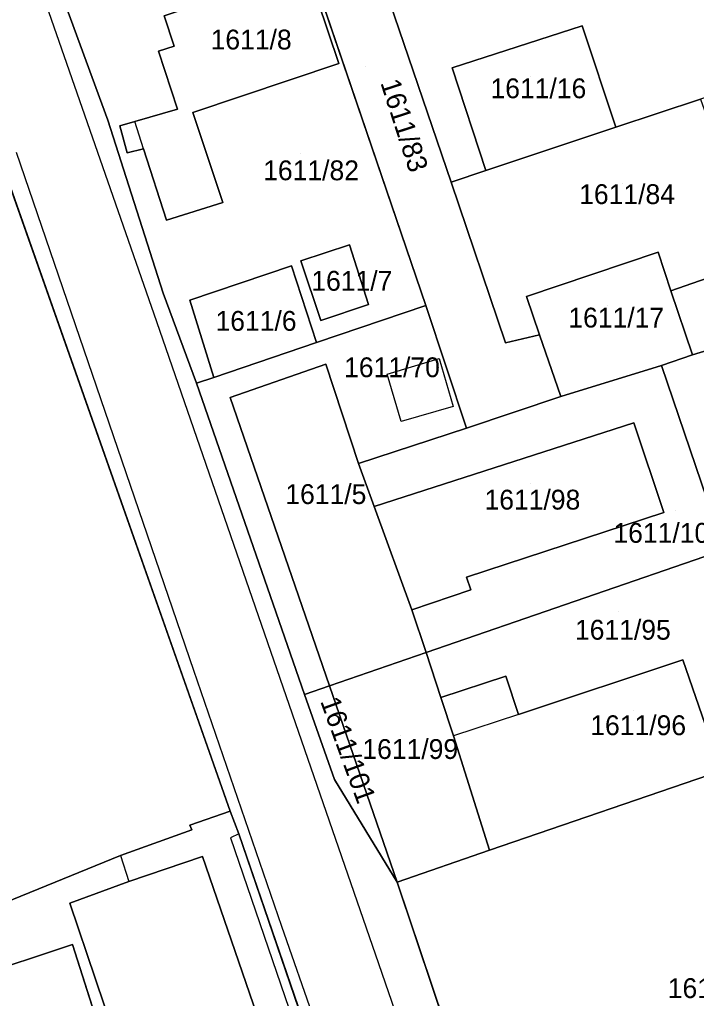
# Model space of a CAD drawing. Extents: x -263943 to -261149, y -1236934 to -1230686.
# Drawn here: x -262456.6 to -262388.3, y -1236424.4 to -1236325.7 of the extents above; entities that cross this region are included whole.
import ezdxf

# ---------------------------------------------------------------- set-up
doc = ezdxf.new("R2010")
doc.units = 0
for name, color, linetype in [('body_kn', 7, 'Continuous'), ('kladpar_druhypozemkov', 7, 'Continuous'), ('kladpar_hranice', 7, 'Continuous'), ('kladpar_parcelnecisla', 7, 'Continuous'), ('kladpar_plochy', 7, 'Continuous'), ('zappar_hrandruhpozemk', 7, 'Continuous')]:
    doc.layers.add(name, color=color, linetype=linetype)

msp = doc.modelspace()

# ---------------------------------------------------------------- linework, layer by layer
at = {"layer": 'body_kn'}
for p, q in [((-262399.84, -1236326.37), (-262399.84, -1236326.37)), ((-262442.61, -1236328.92), (-262442.61, -1236328.92)), ((-262441, -1236328.41), (-262441, -1236328.41)), ((-262424.4, -1236330.14), (-262424.4, -1236330.14)), ((-262412.97, -1236330.58), (-262412.97, -1236330.58)), ((-262412.97, -1236330.58), (-262412.97, -1236330.58)), ((-262440.67, -1236334.77), (-262440.67, -1236334.77)), ((-262447.7, -1236335.86), (-262447.7, -1236335.86)), ((-262444.99, -1236336.01), (-262444.99, -1236336.01)), ((-262439.14, -1236335.11), (-262439.14, -1236335.11)), ((-262446.51, -1236336.45), (-262446.51, -1236336.45)), ((-262396.45, -1236336.59), (-262396.45, -1236336.59)), ((-262396.45, -1236336.59), (-262396.45, -1236336.59)), ((-262444.1, -1236338.76), (-262444.1, -1236338.76)), ((-262444.1, -1236338.76), (-262444.1, -1236338.76)), ((-262445.75, -1236339.17), (-262445.75, -1236339.17)), ((-262409.56, -1236340.94), (-262409.56, -1236340.94)), ((-262413.07, -1236342.11), (-262413.07, -1236342.11)), ((-262436.11, -1236344.18), (-262436.11, -1236344.18)), ((-262436.11, -1236344.18), (-262436.11, -1236344.18)), ((-262441.78, -1236345.95), (-262441.78, -1236345.95)), ((-262423.33, -1236348.45), (-262423.33, -1236348.45)), ((-262392.17, -1236349.18), (-262392.17, -1236349.18)), ((-262429.17, -1236350.55), (-262429.17, -1236350.55)), ((-262428.24, -1236350.05), (-262428.24, -1236350.05)), ((-262428.24, -1236350.05), (-262428.24, -1236350.05)), ((-262442.13, -1236353.33), (-262442.13, -1236353.33)), ((-262405.47, -1236353.65), (-262405.47, -1236353.65)), ((-262390.9, -1236353.08), (-262390.9, -1236353.08)), ((-262390.9, -1236353.08), (-262390.9, -1236353.08)), ((-262439.42, -1236354.01), (-262439.42, -1236354.01)), ((-262439.42, -1236354.01), (-262439.42, -1236354.01)), ((-262421.39, -1236354.47), (-262421.39, -1236354.47)), ((-262415.63, -1236354.56), (-262415.63, -1236354.56)), ((-262442.77, -1236356.2), (-262442.77, -1236356.2)), ((-262426.22, -1236356.07), (-262426.22, -1236356.07)), ((-262404.15, -1236357.51), (-262404.15, -1236357.51)), ((-262426.66, -1236358.3), (-262426.66, -1236358.3)), ((-262407.59, -1236358.31), (-262407.59, -1236358.31)), ((-262388.71, -1236359.53), (-262388.71, -1236359.53)), ((-262425.71, -1236360.48), (-262425.71, -1236360.48)), ((-262425.71, -1236360.48), (-262425.71, -1236360.48)), ((-262414.28, -1236359.9), (-262414.28, -1236359.9)), ((-262391.84, -1236360.62), (-262391.84, -1236360.62)), ((-262391.84, -1236360.62), (-262391.84, -1236360.62)), ((-262419.53, -1236361.5), (-262419.53, -1236361.5)), ((-262419.53, -1236361.5), (-262419.53, -1236361.5)), ((-262438.76, -1236362.4), (-262438.76, -1236362.4)), ((-262437.01, -1236361.81), (-262437.01, -1236361.81)), ((-262435.37, -1236363.85), (-262435.37, -1236363.85)), ((-262402.01, -1236363.74), (-262402.01, -1236363.74)), ((-262402.01, -1236363.74), (-262402.01, -1236363.74)), ((-262412.85, -1236364.74), (-262412.85, -1236364.74)), ((-262418.1, -1236366.25), (-262418.1, -1236366.25)), ((-262394.64, -1236366.38), (-262394.64, -1236366.38)), ((-262411.5, -1236366.94), (-262411.5, -1236366.94)), ((-262422.42, -1236370.48), (-262422.42, -1236370.48)), ((-262420.83, -1236374.84), (-262420.83, -1236374.84)), ((-262391.61, -1236375.45), (-262391.61, -1236375.45)), ((-262411.52, -1236381.94), (-262411.52, -1236381.94)), ((-262411.09, -1236383.22), (-262411.09, -1236383.22)), ((-262411.09, -1236383.22), (-262411.09, -1236383.22)), ((-262417.02, -1236385.24), (-262417.02, -1236385.24)), ((-262415.59, -1236389.55), (-262415.59, -1236389.55)), ((-262415.59, -1236389.55), (-262415.59, -1236389.55)), ((-262389.68, -1236390.29), (-262389.68, -1236390.29)), ((-262389.68, -1236390.29), (-262389.68, -1236390.29)), ((-262439.06, -1236391.35), (-262439.06, -1236391.35)), ((-262407.55, -1236391.95), (-262407.55, -1236391.95)), ((-262425.34, -1236392.91), (-262425.34, -1236392.91)), ((-262425.34, -1236392.91), (-262425.34, -1236392.91)), ((-262427.87, -1236393.78), (-262427.87, -1236393.78)), ((-262414.09, -1236394.09), (-262414.09, -1236394.09)), ((-262406.25, -1236395.79), (-262406.25, -1236395.79)), ((-262406.25, -1236395.79), (-262406.25, -1236395.79)), ((-262412.81, -1236397.96), (-262412.81, -1236397.96)), ((-262424.84, -1236402.35), (-262424.84, -1236402.35)), ((-262435.35, -1236405.56), (-262435.35, -1236405.56)), ((-262439.44, -1236406.95), (-262439.44, -1236406.95)), ((-262439.44, -1236406.95), (-262439.44, -1236406.95)), ((-262439.23, -1236407.43), (-262439.23, -1236407.43)), ((-262434.5, -1236407.84), (-262434.5, -1236407.84)), ((-262434.5, -1236407.84), (-262434.5, -1236407.84)), ((-262435.34, -1236408.26), (-262435.34, -1236408.26)), ((-262446.44, -1236410.02), (-262446.44, -1236410.02)), ((-262446.44, -1236410.02), (-262446.44, -1236410.02)), ((-262409.18, -1236409.49), (-262409.18, -1236409.49)), ((-262409.18, -1236409.49), (-262409.18, -1236409.49)), ((-262438.14, -1236410.12), (-262438.14, -1236410.12)), ((-262445.6, -1236412.65), (-262445.6, -1236412.65)), ((-262418.5, -1236412.7), (-262418.5, -1236412.7)), ((-262451.53, -1236414.84), (-262451.53, -1236414.84)), ((-262430.17, -1236417.15), (-262430.17, -1236417.15)), ((-262451.28, -1236419), (-262451.28, -1236419)), ((-262420.36, -1236420.94), (-262420.36, -1236420.94))]:
    msp.add_line(p, q, dxfattribs=at)
at = {"layer": 'kladpar_druhypozemkov'}
for p, q in [((-262433.78, -1236326.85), (-262433.78, -1236326.85)), ((-262421.68, -1236330.43), (-262421.68, -1236330.43)), ((-262405.04, -1236331.47), (-262405.04, -1236331.47)), ((-262428.28, -1236339.23), (-262428.28, -1236339.23)), ((-262395.78, -1236342.23), (-262395.78, -1236342.23)), ((-262424.48, -1236351.13), (-262424.48, -1236351.13)), ((-262397.32, -1236354.56), (-262397.32, -1236354.56)), ((-262433.07, -1236355.16), (-262433.07, -1236355.16)), ((-262420.12, -1236359.78), (-262420.12, -1236359.78)), ((-262426.27, -1236372.27), (-262426.27, -1236372.27)), ((-262405.09, -1236372.49), (-262405.09, -1236372.49)), ((-262390.39, -1236375.19), (-262390.39, -1236375.19)), ((-262396.13, -1236385.41), (-262396.13, -1236385.41)), ((-262394.69, -1236395.39), (-262394.69, -1236395.39)), ((-262418.19, -1236397.89), (-262418.19, -1236397.89)), ((-262423.24, -1236404.64), (-262423.24, -1236404.64))]:
    msp.add_line(p, q, dxfattribs=at)
at = {"layer": 'kladpar_hranice'}
msp.add_line((-262429.17, -1236350.55), (-262439.42, -1236354.01), dxfattribs=at)
for points in [[(-262402.01, -1236363.74), (-262411.5, -1236366.94), (-262415.63, -1236354.56), (-262430.31, -1236311.48), (-262424.6, -1236308.15), (-262419.77, -1236322.48), (-262413.07, -1236342.11), (-262407.59, -1236358.31), (-262404.15, -1236357.51), (-262402.01, -1236363.74)], [(-262396.45, -1236336.59), (-262399.84, -1236326.37), (-262412.97, -1236330.58), (-262409.56, -1236340.94), (-262413.07, -1236342.11), (-262419.77, -1236322.48), (-262378.43, -1236308.5), (-262371.33, -1236328.21), (-262387.91, -1236333.76), (-262396.45, -1236336.59)], [(-262439.42, -1236354.01), (-262437.01, -1236361.81), (-262438.76, -1236362.4), (-262442.13, -1236353.33), (-262447.7, -1236335.86), (-262452.08, -1236323.98), (-262430.31, -1236311.48), (-262415.63, -1236354.56), (-262426.66, -1236358.3), (-262429.17, -1236350.55)], [(-262454.83, -1236316.68), (-262454.28, -1236318.22), (-262452.08, -1236323.98), (-262447.7, -1236335.86), (-262442.13, -1236353.33), (-262438.76, -1236362.4), (-262427.87, -1236393.78), (-262424.84, -1236402.35), (-262418.5, -1236412.7), (-262405.76, -1236450.69)], [(-262436.11, -1236344.18), (-262441.78, -1236345.95), (-262444.1, -1236338.76), (-262445.75, -1236339.17), (-262446.51, -1236336.45), (-262444.99, -1236336.01), (-262440.67, -1236334.77), (-262442.61, -1236328.92), (-262441, -1236328.41), (-262442.01, -1236325.36), (-262427.61, -1236320.55), (-262424.4, -1236330.14), (-262439.14, -1236335.11), (-262436.11, -1236344.18)], [(-262441, -1236328.41), (-262442.61, -1236328.92), (-262440.67, -1236334.77), (-262444.99, -1236336.01), (-262446.51, -1236336.45), (-262445.75, -1236339.17), (-262444.1, -1236338.76), (-262441.78, -1236345.95), (-262436.11, -1236344.18), (-262439.14, -1236335.11), (-262424.4, -1236330.14), (-262427.61, -1236320.55), (-262442.01, -1236325.36), (-262441, -1236328.41)], [(-262341.98, -1236672.96), (-262349.34, -1236654.64), (-262353.07, -1236647.77), (-262360.34, -1236625.47), (-262370.9, -1236594.25), (-262387.46, -1236545.56), (-262388.05, -1236543.86), (-262389.82, -1236538.6), (-262392.01, -1236532.49), (-262400.95, -1236505.35), (-262434.5, -1236407.84), (-262435.35, -1236405.56), (-262462.86, -1236327.63), (-262464.77, -1236321.95), (-262464.87, -1236321.66)], [(-262412.97, -1236330.58), (-262399.84, -1236326.37), (-262396.45, -1236336.59), (-262409.56, -1236340.94), (-262412.97, -1236330.58)], [(-262439.44, -1236406.95), (-262439.23, -1236407.43), (-262446.44, -1236410.02), (-262475.57, -1236421.89), (-262480.29, -1236423.49), (-262490.28, -1236426.99), (-262492.85, -1236419.34), (-262511.32, -1236425.56), (-262524.93, -1236430.33), (-262532.54, -1236407.27), (-262548.71, -1236363.28), (-262550.14, -1236359.4), (-262555.32, -1236345.3), (-262554.29, -1236344.93), (-262542.14, -1236340.6), (-262525.69, -1236344.2), (-262507.15, -1236343.94), (-262497.64, -1236340.57), (-262462.86, -1236327.63), (-262435.35, -1236405.56), (-262439.44, -1236406.95)], [(-262390.9, -1236353.08), (-262392.17, -1236349.18), (-262405.47, -1236353.65), (-262404.15, -1236357.51), (-262407.59, -1236358.31), (-262413.07, -1236342.11), (-262409.56, -1236340.94), (-262396.45, -1236336.59), (-262387.91, -1236333.76), (-262382.1, -1236350.02), (-262390.9, -1236353.08)], [(-262382.27, -1236357.59), (-262388.71, -1236359.53), (-262390.9, -1236353.08), (-262382.1, -1236350.02), (-262365.23, -1236344.14), (-262350.05, -1236338.88), (-262349.03, -1236345.38), (-262382.27, -1236357.59)], [(-262368.97, -1236355.66), (-262386, -1236361.57), (-262380.77, -1236375.14), (-262363.99, -1236369.23), (-262380.71, -1236394.04), (-262385.52, -1236379.19), (-262391.84, -1236360.62), (-262388.71, -1236359.53), (-262382.27, -1236357.59), (-262349.03, -1236345.38), (-262348.98, -1236345.78), (-262363.99, -1236369.23), (-262368.97, -1236355.66)], [(-262428.24, -1236350.05), (-262423.33, -1236348.45), (-262421.39, -1236354.47), (-262426.22, -1236356.07), (-262428.24, -1236350.05)], [(-262423.33, -1236348.45), (-262428.24, -1236350.05), (-262426.22, -1236356.07), (-262421.39, -1236354.47), (-262423.33, -1236348.45)], [(-262391.84, -1236360.62), (-262402.01, -1236363.74), (-262404.15, -1236357.51), (-262405.47, -1236353.65), (-262392.17, -1236349.18), (-262390.9, -1236353.08), (-262388.71, -1236359.53), (-262391.84, -1236360.62)], [(-262439.42, -1236354.01), (-262429.17, -1236350.55), (-262426.66, -1236358.3), (-262437.01, -1236361.81), (-262439.42, -1236354.01)], [(-262425.71, -1236360.48), (-262435.37, -1236363.85), (-262425.34, -1236392.91), (-262427.87, -1236393.78), (-262438.76, -1236362.4), (-262437.01, -1236361.81), (-262426.66, -1236358.3), (-262415.63, -1236354.56), (-262411.5, -1236366.94), (-262422.42, -1236370.48), (-262425.71, -1236360.48)], [(-262415.59, -1236389.55), (-262425.34, -1236392.91), (-262435.37, -1236363.85), (-262425.71, -1236360.48), (-262422.42, -1236370.48), (-262420.83, -1236374.84), (-262417.02, -1236385.24), (-262415.59, -1236389.55)], [(-262415.59, -1236389.55), (-262417.02, -1236385.24), (-262411.09, -1236383.22), (-262411.52, -1236381.94), (-262391.61, -1236375.45), (-262394.64, -1236366.38), (-262420.83, -1236374.84), (-262422.42, -1236370.48), (-262411.5, -1236366.94), (-262402.01, -1236363.74), (-262391.84, -1236360.62), (-262385.52, -1236379.19), (-262415.59, -1236389.55)], [(-262411.09, -1236383.22), (-262417.02, -1236385.24), (-262420.83, -1236374.84), (-262394.64, -1236366.38), (-262391.61, -1236375.45), (-262411.52, -1236381.94), (-262411.09, -1236383.22)], [(-262405.76, -1236450.69), (-262418.5, -1236412.7), (-262409.18, -1236409.49), (-262385.8, -1236401.48), (-262380.71, -1236394.04), (-262363.99, -1236369.23)], [(-262389.68, -1236390.29), (-262406.25, -1236395.79), (-262407.55, -1236391.95), (-262414.09, -1236394.09), (-262415.59, -1236389.55), (-262385.52, -1236379.19), (-262380.71, -1236394.04), (-262385.8, -1236401.48), (-262389.68, -1236390.29)], [(-262409.18, -1236409.49), (-262418.5, -1236412.7), (-262425.34, -1236392.91), (-262415.59, -1236389.55), (-262414.09, -1236394.09), (-262412.81, -1236397.96), (-262409.18, -1236409.49)], [(-262385.8, -1236401.48), (-262409.18, -1236409.49), (-262412.81, -1236397.96), (-262414.09, -1236394.09), (-262407.55, -1236391.95), (-262406.25, -1236395.79), (-262389.68, -1236390.29), (-262385.8, -1236401.48)], [(-262425.34, -1236392.91), (-262418.5, -1236412.7), (-262424.84, -1236402.35), (-262427.87, -1236393.78), (-262425.34, -1236392.91)], [(-262480.29, -1236423.49), (-262475.57, -1236421.89), (-262446.44, -1236410.02), (-262439.23, -1236407.43), (-262439.44, -1236406.95), (-262435.35, -1236405.56), (-262434.5, -1236407.84), (-262400.95, -1236505.35)], [(-262440.9, -1236446.14), (-262457.33, -1236451.28), (-262460.03, -1236443.39), (-262458.25, -1236442.71), (-262459.52, -1236438.98), (-262456.39, -1236437.92), (-262457.48, -1236434.24), (-262461.44, -1236422.37), (-262451.28, -1236419), (-262447.49, -1236430.81), (-262446.3, -1236434.51), (-262445.12, -1236438.33), (-262443.77, -1236437.82), (-262451.53, -1236414.84), (-262445.6, -1236412.65), (-262438.14, -1236410.12), (-262404.93, -1236506.69), (-262418.55, -1236511.27), (-262420.08, -1236506.81), (-262440.9, -1236446.14)], [(-262404.93, -1236506.69), (-262438.14, -1236410.12), (-262445.6, -1236412.65), (-262451.53, -1236414.84), (-262443.77, -1236437.82)], [(-262447.49, -1236430.81), (-262451.28, -1236419), (-262461.44, -1236422.37), (-262457.48, -1236434.24)]]:
    msp.add_lwpolyline(points, dxfattribs=at)
at = {"layer": 'kladpar_plochy'}
for p, q in [((-262430.31, -1236311.48), (-262415.63, -1236354.56)), ((-262424.4, -1236330.14), (-262427.61, -1236320.55)), ((-262447.7, -1236335.86), (-262452.08, -1236323.98)), ((-262452.08, -1236323.98), (-262447.7, -1236335.86)), ((-262442.01, -1236325.36), (-262441, -1236328.41)), ((-262435.35, -1236405.56), (-262462.86, -1236327.63)), ((-262441, -1236328.41), (-262442.61, -1236328.92)), ((-262442.61, -1236328.92), (-262440.67, -1236334.77)), ((-262439.14, -1236335.11), (-262424.4, -1236330.14)), ((-262440.67, -1236334.77), (-262444.99, -1236336.01)), ((-262442.13, -1236353.33), (-262447.7, -1236335.86)), ((-262447.7, -1236335.86), (-262442.13, -1236353.33)), ((-262444.99, -1236336.01), (-262446.51, -1236336.45)), ((-262436.11, -1236344.18), (-262439.14, -1236335.11)), ((-262446.51, -1236336.45), (-262445.75, -1236339.17)), ((-262445.75, -1236339.17), (-262444.1, -1236338.76)), ((-262444.1, -1236338.76), (-262441.78, -1236345.95)), ((-262441.78, -1236345.95), (-262436.11, -1236344.18)), ((-262423.33, -1236348.45), (-262428.24, -1236350.05)), ((-262421.39, -1236354.47), (-262423.33, -1236348.45)), ((-262429.17, -1236350.55), (-262439.42, -1236354.01)), ((-262426.66, -1236358.3), (-262429.17, -1236350.55)), ((-262428.24, -1236350.05), (-262426.22, -1236356.07)), ((-262438.76, -1236362.4), (-262442.13, -1236353.33)), ((-262442.13, -1236353.33), (-262438.76, -1236362.4)), ((-262439.42, -1236354.01), (-262437.01, -1236361.81)), ((-262415.63, -1236354.56), (-262426.66, -1236358.3)), ((-262426.22, -1236356.07), (-262421.39, -1236354.47)), ((-262437.01, -1236361.81), (-262438.76, -1236362.4)), ((-262438.76, -1236362.4), (-262427.87, -1236393.78)), ((-262427.87, -1236393.78), (-262424.84, -1236402.35)), ((-262409.18, -1236409.49), (-262385.8, -1236401.48)), ((-262424.84, -1236402.35), (-262418.5, -1236412.7)), ((-262439.44, -1236406.95), (-262435.35, -1236405.56)), ((-262435.35, -1236405.56), (-262434.5, -1236407.84)), ((-262434.5, -1236407.84), (-262435.35, -1236405.56)), ((-262439.23, -1236407.43), (-262439.44, -1236406.95)), ((-262446.44, -1236410.02), (-262439.23, -1236407.43)), ((-262434.5, -1236407.84), (-262400.95, -1236505.35)), ((-262400.95, -1236505.35), (-262434.5, -1236407.84)), ((-262475.57, -1236421.89), (-262446.44, -1236410.02)), ((-262418.5, -1236412.7), (-262409.18, -1236409.49)), ((-262438.14, -1236410.12), (-262445.6, -1236412.65)), ((-262404.93, -1236506.69), (-262438.14, -1236410.12)), ((-262445.6, -1236412.65), (-262451.53, -1236414.84)), ((-262405.76, -1236450.69), (-262418.5, -1236412.7)), ((-262418.5, -1236412.7), (-262405.76, -1236450.69)), ((-262451.53, -1236414.84), (-262443.77, -1236437.82)), ((-262451.28, -1236419), (-262461.44, -1236422.37)), ((-262447.49, -1236430.81), (-262451.28, -1236419))]:
    msp.add_line(p, q, dxfattribs=at)
for points in [[(-262402.01, -1236363.74), (-262411.5, -1236366.94), (-262415.63, -1236354.56), (-262430.31, -1236311.48), (-262424.6, -1236308.15), (-262419.77, -1236322.48), (-262413.07, -1236342.11), (-262407.59, -1236358.31), (-262404.15, -1236357.51)], [(-262396.45, -1236336.59), (-262399.84, -1236326.37), (-262412.97, -1236330.58), (-262409.56, -1236340.94), (-262413.07, -1236342.11), (-262419.77, -1236322.48), (-262378.43, -1236308.5), (-262371.33, -1236328.21), (-262387.91, -1236333.76)], [(-262436.11, -1236344.18), (-262441.78, -1236345.95), (-262444.1, -1236338.76), (-262445.75, -1236339.17), (-262446.51, -1236336.45), (-262444.99, -1236336.01), (-262440.67, -1236334.77), (-262442.61, -1236328.92), (-262441, -1236328.41), (-262442.01, -1236325.36), (-262427.61, -1236320.55), (-262424.4, -1236330.14), (-262439.14, -1236335.11)], [(-262412.97, -1236330.58), (-262399.84, -1236326.37), (-262396.45, -1236336.59), (-262409.56, -1236340.94)], [(-262439.44, -1236406.95), (-262439.23, -1236407.43), (-262446.44, -1236410.02), (-262475.57, -1236421.89), (-262480.29, -1236423.49), (-262490.28, -1236426.99), (-262492.85, -1236419.34), (-262511.32, -1236425.56), (-262524.93, -1236430.33), (-262532.54, -1236407.27), (-262548.71, -1236363.28), (-262550.14, -1236359.4), (-262555.32, -1236345.3), (-262554.29, -1236344.93), (-262542.14, -1236340.6), (-262525.69, -1236344.2), (-262507.15, -1236343.94), (-262497.64, -1236340.57), (-262462.86, -1236327.63), (-262435.35, -1236405.56)], [(-262390.9, -1236353.08), (-262392.17, -1236349.18), (-262405.47, -1236353.65), (-262404.15, -1236357.51), (-262407.59, -1236358.31), (-262413.07, -1236342.11), (-262409.56, -1236340.94), (-262396.45, -1236336.59), (-262387.91, -1236333.76), (-262382.1, -1236350.02)], [(-262382.27, -1236357.59), (-262388.71, -1236359.53), (-262390.9, -1236353.08), (-262382.1, -1236350.02), (-262365.23, -1236344.14), (-262350.05, -1236338.88), (-262349.03, -1236345.38)], [(-262368.97, -1236355.66), (-262386, -1236361.57), (-262380.77, -1236375.14), (-262363.99, -1236369.23), (-262380.71, -1236394.04), (-262385.52, -1236379.19), (-262391.84, -1236360.62), (-262388.71, -1236359.53), (-262382.27, -1236357.59), (-262349.03, -1236345.38), (-262348.98, -1236345.78), (-262363.99, -1236369.23)], [(-262428.24, -1236350.05), (-262423.33, -1236348.45), (-262421.39, -1236354.47), (-262426.22, -1236356.07)], [(-262391.84, -1236360.62), (-262402.01, -1236363.74), (-262404.15, -1236357.51), (-262405.47, -1236353.65), (-262392.17, -1236349.18), (-262390.9, -1236353.08), (-262388.71, -1236359.53)], [(-262439.42, -1236354.01), (-262429.17, -1236350.55), (-262426.66, -1236358.3), (-262437.01, -1236361.81)], [(-262425.71, -1236360.48), (-262435.37, -1236363.85), (-262425.34, -1236392.91), (-262427.87, -1236393.78), (-262438.76, -1236362.4), (-262437.01, -1236361.81), (-262426.66, -1236358.3), (-262415.63, -1236354.56), (-262411.5, -1236366.94), (-262422.42, -1236370.48)], [(-262415.59, -1236389.55), (-262425.34, -1236392.91), (-262435.37, -1236363.85), (-262425.71, -1236360.48), (-262422.42, -1236370.48), (-262420.83, -1236374.84), (-262417.02, -1236385.24)], [(-262415.59, -1236389.55), (-262417.02, -1236385.24), (-262411.09, -1236383.22), (-262411.52, -1236381.94), (-262391.61, -1236375.45), (-262394.64, -1236366.38), (-262420.83, -1236374.84), (-262422.42, -1236370.48), (-262411.5, -1236366.94), (-262402.01, -1236363.74), (-262391.84, -1236360.62), (-262385.52, -1236379.19)], [(-262411.09, -1236383.22), (-262417.02, -1236385.24), (-262420.83, -1236374.84), (-262394.64, -1236366.38), (-262391.61, -1236375.45), (-262411.52, -1236381.94)], [(-262389.68, -1236390.29), (-262406.25, -1236395.79), (-262407.55, -1236391.95), (-262414.09, -1236394.09), (-262415.59, -1236389.55), (-262385.52, -1236379.19), (-262380.71, -1236394.04), (-262385.8, -1236401.48)], [(-262409.18, -1236409.49), (-262418.5, -1236412.7), (-262425.34, -1236392.91), (-262415.59, -1236389.55), (-262414.09, -1236394.09), (-262412.81, -1236397.96)], [(-262385.8, -1236401.48), (-262409.18, -1236409.49), (-262412.81, -1236397.96), (-262414.09, -1236394.09), (-262407.55, -1236391.95), (-262406.25, -1236395.79), (-262389.68, -1236390.29)], [(-262425.34, -1236392.91), (-262418.5, -1236412.7), (-262424.84, -1236402.35), (-262427.87, -1236393.78)], [(-262440.9, -1236446.14), (-262457.33, -1236451.28), (-262460.03, -1236443.39), (-262458.25, -1236442.71), (-262459.52, -1236438.98), (-262456.39, -1236437.92), (-262457.48, -1236434.24), (-262461.44, -1236422.37), (-262451.28, -1236419), (-262447.49, -1236430.81), (-262446.3, -1236434.51), (-262445.12, -1236438.33), (-262443.77, -1236437.82), (-262451.53, -1236414.84), (-262445.6, -1236412.65), (-262438.14, -1236410.12), (-262404.93, -1236506.69), (-262418.55, -1236511.27), (-262420.08, -1236506.81)]]:
    msp.add_lwpolyline(points, close=True, dxfattribs=at)
at = {"layer": 'zappar_hrandruhpozemk'}
for p, q in [((-262442.77, -1236356.2), (-262456.28, -1236317.4)), ((-262444.1, -1236338.76), (-262444.99, -1236336.01)), ((-262456.95, -1236339.1), (-262439.06, -1236391.35)), ((-262420.36, -1236420.94), (-262442.77, -1236356.2)), ((-262418.1, -1236366.25), (-262419.53, -1236361.5)), ((-262439.06, -1236391.35), (-262430.17, -1236417.15)), ((-262406.25, -1236395.79), (-262412.81, -1236397.96)), ((-262434.5, -1236407.84), (-262435.34, -1236408.26)), ((-262435.34, -1236408.26), (-262401.89, -1236505.67)), ((-262446.44, -1236410.02), (-262445.6, -1236412.65)), ((-262430.17, -1236417.15), (-262388.87, -1236536.33)), ((-262413.22, -1236441.77), (-262420.36, -1236420.94))]:
    msp.add_line(p, q, dxfattribs=at)
msp.add_lwpolyline([(-262419.53, -1236361.5), (-262414.28, -1236359.9), (-262412.85, -1236364.74), (-262418.1, -1236366.25)], dxfattribs=at)

# ---------------------------------------------------------------- texts
at = {"layer": 'kladpar_parcelnecisla'}
for s, p in [('1611/8', (-262437.335, -1236328.74)), ('1611/16', (-262409.093, -1236333.66)), ('1611/82', (-262432.031, -1236341.93)), ('1611/84', (-262400.144, -1236344.33)), ('1611/7', (-262427.174, -1236353.07)), ('1611/17', (-262401.236, -1236356.78)), ('1611/6', (-262436.842, -1236357.11)), ('1611/70', (-262423.867, -1236361.79)), ('1611/5', (-262429.797, -1236374.58)), ('1611/98', (-262409.696, -1236375.14)), ('1611/100', (-262396.687, -1236378.49)), ('1611/95', (-262400.568, -1236388.26)), ('1611/96', (-262399.022, -1236397.89)), ('1611/99', (-262422.022, -1236400.29)), ('1611/60', (-262391.204, -1236424.4))]:
    msp.add_text(s, height=2, dxfattribs=at).set_placement(p)
for s, rotation, p in [('1611/83', 288, (-262420.222, -1236332.096)), ('1611/101', 290, (-262426.294, -1236394.465))]:
    msp.add_text(s, height=2, rotation=rotation, dxfattribs=at).set_placement(p)

doc.saveas('drawing.dxf')
